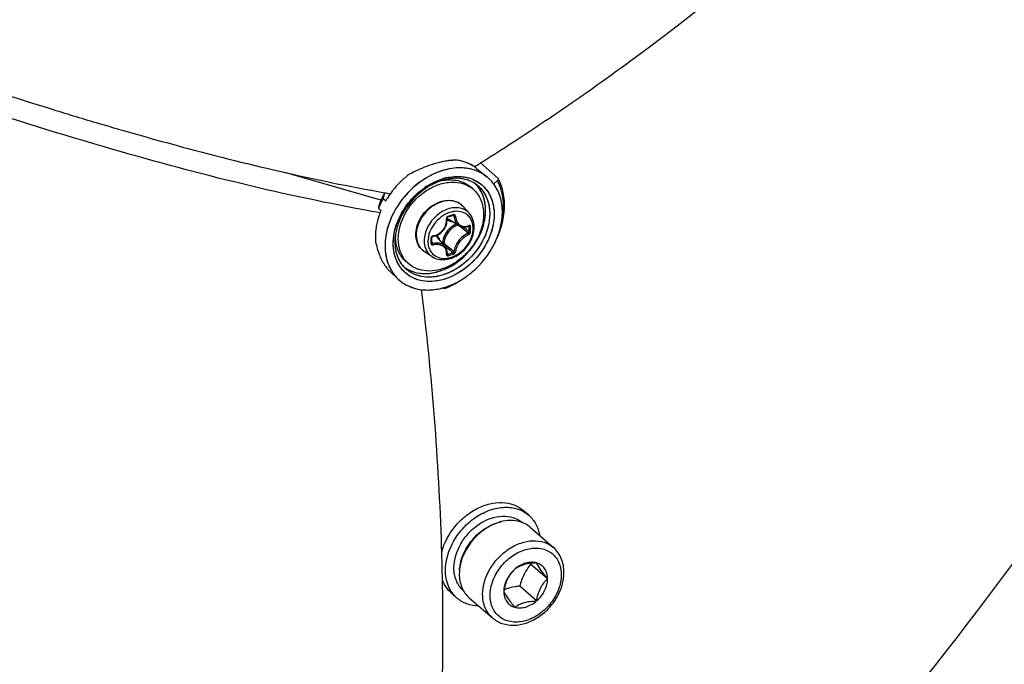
# Model space of a CAD drawing. Header units: millimetres. Extents: x 0 to 420, y 0 to 297.
# Tile 403 of 514: x 376 to 385, y 188 to 194. Entities that reach past the tile are written whole.
import ezdxf

# ---------------------------------------------------------------- set-up
doc = ezdxf.new("R2010")
doc.units = ezdxf.units.MM
doc.header["$LTSCALE"] = 23.1
doc.layers.get('0').update_dxf_attribs({"linetype": 'CONTINUOUS'})
doc.layers.add('02___PRT_ALL_AXES', color=7, linetype='CONTINUOUS')

msp = doc.modelspace()

# ---------------------------------------------------------------- linework, layer by layer
at = {"color": 7, "linetype": 'Continuous'}
for p, q in [((376.4558, 193.1376), (376.4886, 193.1273)), ((376.4886, 193.1273), (376.5575, 193.1059)), ((376.9768, 192.9788), (377.0049, 192.9706)), ((376.9768, 192.9788), (377.005, 192.9705)), ((380.4292, 192.5749), (380.437, 192.5798)), ((380.4292, 192.5748), (380.4371, 192.5797)), ((380.4755, 192.6037), (380.4873, 192.6112)), ((380.4755, 192.6037), (380.4873, 192.6112)), ((380.6456, 192.4705), (380.4873, 192.6112)), ((379.5771, 192.2708), (378.6992, 192.5242)), ((380.4489, 192.5607), (380.5442, 192.4846)), ((380.0011, 192.4011), (380.002, 192.4017)), ((380.0015, 192.3999), (380.0025, 192.4005)), ((380.1388, 192.4655), (380.1396, 192.4657)), ((380.4195, 192.37), (380.3945, 192.3917)), ((380.6065, 192.4195), (380.6404, 192.4489)), ((379.6072, 192.3274), (379.6038, 192.3135)), ((379.608, 192.3294), (379.6072, 192.3274)), ((379.6622, 192.3288), (379.6629, 192.3298)), ((379.6625, 192.3286), (379.6633, 192.3296)), ((379.5639, 192.2399), (379.5642, 192.2409)), ((379.5639, 192.2399), (379.5642, 192.2408)), ((379.5639, 192.2399), (379.5643, 192.2408)), ((379.597, 192.2851), (379.6206, 192.2641)), ((379.6206, 192.2641), (379.6211, 192.2651)), ((379.6206, 192.2641), (379.6212, 192.2651)), ((380.3844, 192.1501), (380.329, 192.2126)), ((379.5537, 192.1976), (379.5773, 192.1766)), ((380.1893, 192.1188), (380.2041, 192.1229)), ((380.2335, 192.1315), (380.2446, 192.1255)), ((380.2904, 192.0363), (380.1976, 192.0939)), ((380.3743, 192.0321), (380.3813, 192.0283)), ((380.3781, 192.0339), (380.3772, 192.0332)), ((380.3772, 192.0332), (380.3785, 192.0337)), ((380.3785, 192.0337), (380.379, 192.0337)), ((380.3308, 192.0239), (380.3331, 192.0219)), ((380.0411, 191.9092), (380.041, 191.9279)), ((380.041, 191.8806), (380.0411, 191.9041)), ((380.0411, 191.9041), (380.0411, 191.9092)), ((380.0411, 191.8875), (380.0504, 191.8751)), ((380.1626, 191.8475), (380.0926, 191.9308)), ((380.1396, 191.8802), (380.136, 191.8792)), ((380.1492, 191.8634), (380.1649, 191.8501)), ((380.1649, 191.8501), (380.1826, 191.8351)), ((380.043, 191.7559), (379.9732, 191.8017)), ((380.1804, 191.7793), (380.1814, 191.7784)), ((380.1812, 191.7863), (380.1872, 191.7781)), ((380.1812, 191.7863), (380.1839, 191.7826)), ((380.1814, 191.7784), (380.1823, 191.7779)), ((379.8303, 191.6897), (379.8053, 191.7113)), ((379.6598, 191.6202), (379.7348, 191.5499)), ((380.3208, 191.5499), (380.3236, 191.5517)), ((380.3208, 191.5499), (380.3236, 191.5517)), ((380.1412, 191.4704), (380.1479, 191.4648)), ((380.1499, 191.4729), (380.151, 191.4731)), ((380.1499, 191.4726), (380.151, 191.4729)), ((380.1549, 191.4639), (380.1536, 191.4631)), ((380.926, 189.3954), (380.876, 189.4387)), ((380.9387, 189.2853), (381.1519, 189.1006)), ((381.0987, 188.8154), (380.9437, 188.9496)), ((380.9987, 188.6133), (380.8437, 188.7476)), ((380.2714, 188.6395), (380.2214, 188.6828)), ((380.3822, 188.6427), (380.5955, 188.458))]:
    msp.add_line(p, q, dxfattribs=at)
for points in [[(380.1814, 192.0957), (380.1805, 192.1062), (380.1805, 192.1076), (380.1808, 192.1092), (380.1812, 192.1107), (380.1819, 192.1122), (380.1827, 192.1137), (380.1837, 192.115), (380.1849, 192.1162), (380.1861, 192.1172), (380.1874, 192.118), (380.1887, 192.1186), (380.1893, 192.1188)], [(380.2041, 192.1229), (380.213, 192.1254), (380.2218, 192.128), (380.2367, 192.1324)], [(380.2367, 192.1324), (380.2372, 192.1326), (380.2383, 192.1327), (380.2392, 192.1326), (380.24, 192.1324), (380.2403, 192.1323)], [(380.0518, 191.9393), (380.0614, 191.9412), (380.0741, 191.9447), (380.0865, 191.9493), (380.0985, 191.955), (380.11, 191.9618), (380.1209, 191.9695), (380.1311, 191.9782), (380.1406, 191.9876), (380.1492, 191.9979), (380.157, 192.0088), (380.1638, 192.0202), (380.1695, 192.0322), (380.1742, 192.0445), (380.1777, 192.0571), (380.1801, 192.0699), (380.1813, 192.0828), (380.1814, 192.0957)], [(380.2903, 192.0364), (380.2941, 192.0342), (380.3025, 192.0301), (380.3113, 192.027), (380.3206, 192.025), (380.3301, 192.0239)], [(380.3301, 192.0239), (380.3398, 192.0239), (380.3498, 192.025), (380.3597, 192.0271), (380.3697, 192.0302), (380.3772, 192.0332)], [(380.041, 191.9279), (380.041, 191.9287), (380.0413, 191.93), (380.0418, 191.9314), (380.0425, 191.9328), (380.0434, 191.9341), (380.0445, 191.9354), (380.0457, 191.9365), (380.047, 191.9374), (380.0484, 191.9382), (380.0499, 191.9388), (380.0514, 191.9392), (380.0518, 191.9393)], [(380.0417, 191.8782), (380.0413, 191.8787), (380.0411, 191.8794), (380.041, 191.8802), (380.041, 191.8806)], [(380.1759, 191.825), (380.1721, 191.8334), (380.1674, 191.8412), (380.1626, 191.8474)], [(380.1805, 191.7801), (380.1813, 191.7873), (380.1814, 191.7972), (380.1806, 191.8068), (380.1787, 191.8161), (380.1759, 191.825)], [(380.1805, 191.7792), (380.1805, 191.7792), (380.1805, 191.7791), (380.1805, 191.7792), (380.1805, 191.7796), (380.1805, 191.7801)]]:
    msp.add_lwpolyline(points, dxfattribs=at)
for centre, radius, start, end in [((387.0885, 227.0969), 35.585, 252.78602, 253.49148), ((380.4095, 191.4809), 1.1739, 109.95147, 112.76115), ((380.4095, 191.4809), 1.1739, 109.95385, 112.76383), ((380.3852, 191.5466), 1.1039, 109.20572, 109.93257), ((380.3844, 191.549), 1.1013, 109.2023, 109.93084), ((380.3571, 191.629), 1.0168, 106.14447, 109.2371), ((380.3568, 191.6301), 1.0157, 106.13989, 109.24116), ((380.3189, 191.7613), 0.8792, 102.73363, 106.14941), ((380.3186, 191.7623), 0.878, 102.72929, 106.14335), ((380.2997, 191.8441), 0.7941, 101.78577, 102.69445), ((380.3, 191.8424), 0.7958, 101.78386, 102.6906), ((380.2821, 191.9318), 0.7047, 97.87784, 101.84844), ((380.2642, 192.0621), 0.5732, 93.29106, 97.8868), ((380.2594, 192.1348), 0.5003, 91.97994, 93.21717), ((380.2592, 192.1371), 0.4979, 91.97149, 93.21432), ((380.2125, 192.2402), 0.4005, 73.65404, 79.71494), ((380.2186, 192.2612), 0.3786, 67.36395, 73.6521), ((380.2253, 192.2774), 0.3611, 60.85317, 67.34836), ((380.2305, 192.2869), 0.3503, 54.2142, 60.84189), ((380.2329, 192.2903), 0.3461, 51.36713, 54.19768), ((368.4398, 211.7859), 22.6454, 301.99143, 302.10594), ((380.3094, 191.8744), 0.7901, 127.21991, 131.06862), ((380.4981, 191.2832), 1.3906, 116.08177, 118.64554), ((380.4971, 191.2849), 1.3887, 116.07614, 118.64344), ((380.4809, 191.3175), 1.3522, 115.44298, 116.07045), ((380.4784, 191.323), 1.3462, 115.44374, 116.0741), ((380.4527, 191.378), 1.2855, 112.76233, 115.46321), ((380.4522, 191.3789), 1.2845, 112.75676, 115.45956), ((380.289, 191.9873), 0.5012, 102.31871, 106.12349), ((380.2882, 191.992), 0.4964, 102.35584, 103.39317), ((380.3273, 192.213), 0.3475, 49.43387, 51.39061), ((380.3273, 192.2131), 0.3474, 49.4293, 51.38417), ((380.328, 191.8539), 0.8179, 138.61797, 140.23014), ((380.3274, 191.8545), 0.817, 136.35992, 138.61857), ((380.3246, 191.8571), 0.8132, 134.84869, 136.35979), ((380.3222, 191.8596), 0.8098, 132.32515, 134.84893), ((380.3189, 191.8632), 0.8048, 131.05872, 132.32466), ((380.3487, 191.8496), 0.652, 122.83465, 124.53994), ((380.3491, 191.8487), 0.6529, 122.20852, 124.48306), ((380.2834, 191.9678), 0.505, 106.88277, 109.02171), ((380.2829, 191.9705), 0.5023, 107.31616, 109.07263), ((380.2783, 191.9852), 0.4869, 106.11325, 107.3134), ((380.2144, 192.0493), 0.4083, 100.97088, 101.44322), ((380.2803, 191.9778), 0.4945, 106.06173, 106.87823), ((380.2135, 192.0538), 0.4036, 99.98774, 100.97185), ((380.2936, 191.9712), 0.518, 106.11336, 107.38578), ((380.2926, 191.9739), 0.5151, 103.41042, 107.28797), ((380.2762, 191.9923), 0.4795, 105.11339, 106.11153), ((380.2785, 191.9841), 0.488, 105.11803, 106.06203), ((380.2734, 192.0028), 0.4686, 102.17524, 105.12114), ((380.2767, 191.9904), 0.4814, 104.29817, 105.11776), ((380.274, 192.0013), 0.4702, 102.20598, 104.30323), ((380.2683, 192.0277), 0.4432, 97.00366, 102.19859), ((380.2682, 192.0293), 0.4416, 97.02561, 102.2393), ((380.2645, 192.0575), 0.4132, 93.55162, 96.98518), ((380.264, 192.0622), 0.4084, 93.52504, 96.99907), ((380.2625, 192.0879), 0.3827, 87.98349, 93.5437), ((380.2627, 192.0886), 0.382, 88.00307, 93.57524), ((380.2633, 192.1127), 0.3579, 84.14986, 87.9618), ((380.2634, 192.1141), 0.3565, 84.14774, 87.97472), ((380.2658, 192.1366), 0.3339, 77.96087, 84.16946), ((380.27, 192.1567), 0.3133, 73.92367, 77.9326), ((380.2703, 192.1581), 0.3119, 73.90672, 77.93425), ((380.2742, 192.1716), 0.2979, 66.58429, 73.91867), ((380.2746, 192.1724), 0.297, 66.57997, 73.9364), ((380.2786, 192.182), 0.2865, 62.93987, 66.55519), ((380.2788, 192.1825), 0.286, 62.92836, 66.54971), ((380.2531, 192.1778), 0.2542, 49.1138, 56.51182), ((380.2842, 192.1928), 0.2744, 51.44966, 62.96675), ((380.2844, 192.193), 0.2742, 51.45353, 62.98167), ((380.2425, 192.2163), 0.2821, 45.66352, 46.1242), ((380.2418, 192.2155), 0.2832, 42.60205, 45.79799), ((380.2408, 192.2147), 0.2844, 41.99977, 42.60766), ((380.2409, 192.2147), 0.2844, 41.99938, 42.60345), ((380.6399, 192.4642), 0.00851, 28.56373, 48.41065), ((380.1414, 192.0101), 0.6217, 149.09967, 155.20959), ((380.1418, 192.0081), 0.6227, 149.15134, 155.05196), ((392.204, 189.2796), 12.9603, 166.462, 166.59096), ((382.4118, 208.1819), 16.0889, 259.97047, 260.16445), ((380.3152, 191.8632), 0.802, 146.16334, 147.89429), ((380.3151, 191.8632), 0.8019, 146.16314, 147.89427), ((380.3212, 191.8592), 0.8092, 144.52481, 146.16403), ((380.3235, 191.8575), 0.8121, 144.0632, 144.43583), ((380.3235, 191.8576), 0.812, 144.06334, 144.43584), ((380.3243, 191.8569), 0.8131, 142.38471, 144.06306), ((380.3242, 191.857), 0.813, 142.38463, 144.06321), ((380.3263, 191.8554), 0.8156, 140.22943, 142.38374), ((380.4218, 191.7728), 0.8235, 138.07399, 138.89063), ((380.4212, 191.7733), 0.8228, 137.53713, 138.16579), ((390.7663, 189.526), 11.5265, 166.38196, 166.59805), ((380.2378, 191.9129), 0.741, 154.90576, 157.4038), ((380.1143, 192.0209), 0.5924, 156.12264, 158.20873), ((380.1167, 192.0214), 0.5945, 157.76332, 158.33907), ((380.1228, 192.0189), 0.6011, 155.71507, 157.76076), ((380.2578, 191.9035), 0.7631, 151.48132, 154.90182), ((380.1237, 192.0168), 0.6027, 155.07809, 156.1259), ((380.128, 192.0166), 0.6068, 155.23242, 155.71755), ((380.2689, 191.8976), 0.7756, 151.23878, 151.48994), ((380.2685, 191.8978), 0.7752, 151.35823, 151.48997), ((380.2723, 191.8957), 0.7795, 150.03054, 151.35717), ((380.2726, 191.8955), 0.7799, 150.03073, 151.23795), ((380.3047, 191.8697), 0.7897, 147.89268, 149.9534), ((380.3046, 191.8698), 0.7895, 147.89266, 149.95336), ((380.3734, 191.8137), 0.6952, 138.04167, 152.84659), ((380.2138, 192.1105), 0.1539, 50.53518, 52.38989), ((380.214, 192.1107), 0.1537, 47.20358, 50.53486), ((380.2134, 192.1102), 0.1545, 41.53019, 47.1948), ((380.215, 191.9094), 0.6914, 161.51909, 163.13715), ((380.2372, 191.9018), 0.7149, 157.38804, 161.50705), ((380.3294, 191.837), 0.6454, 154.36202, 155.96776), ((380.3389, 191.8325), 0.6559, 154.23779, 155.06064), ((380.3325, 191.8356), 0.6488, 153.67762, 154.36295), ((380.3425, 191.8308), 0.6599, 153.69011, 154.23809), ((380.3354, 191.8342), 0.652, 153.18809, 153.67746), ((380.3449, 191.8296), 0.6626, 153.25566, 153.69019), ((380.3466, 191.8287), 0.6645, 152.96083, 153.25573), ((380.3387, 191.8325), 0.6558, 152.91998, 153.18831), ((380.317, 191.8488), 0.6183, 153.6767, 155.3413), ((380.3242, 191.8454), 0.6262, 153.70832, 155.32848), ((380.3328, 191.8411), 0.6358, 151.56353, 153.7075), ((380.3273, 191.8437), 0.6297, 151.52987, 153.67188), ((379.6593, 194.0583), 2.0045, 285.39308, 286.80749), ((380.2801, 191.9269), 0.2433, 109.07223, 109.22931), ((380.131, 191.9291), 0.605, 170.23256, 172.6699), ((380.1528, 191.9254), 0.6271, 167.85266, 170.23304), ((380.1722, 191.9212), 0.647, 165.78204, 167.85444), ((380.1947, 191.9154), 0.6702, 163.13116, 165.77749), ((380.3339, 191.8348), 0.6504, 155.06047, 155.97877), ((380.2449, 192.1702), 0.0898, 224.14979, 225.13489), ((380.2451, 192.1705), 0.0901, 225.16768, 238.19258), ((380.346, 191.8685), 0.202, 114.0645, 126.40526), ((372.1934, 182.4622), 12.5417, 49.56104, 49.72441), ((380.3357, 192.1366), 0.1071, 290.31697, 292.26307), ((380.3344, 192.1396), 0.1103, 292.2624, 294.07545), ((378.9161, 192.0046), 1.4654, 0.00233, 0.92882), ((378.9178, 192.0037), 1.4783, 0.0024, 0.92888), ((380.0688, 191.9345), 0.5425, 177.87154, 179.77367), ((380.0396, 191.9344), 0.5134, 179.74319, 184.87954), ((380.088, 191.9338), 0.5618, 174.88937, 177.86569), ((380.1095, 191.9319), 0.5833, 172.67115, 174.89249), ((380.1913, 191.8846), 0.4871, 171.30727, 173.56738), ((380.1896, 191.8846), 0.4855, 172.51311, 173.56987), ((380.1997, 191.8833), 0.4956, 170.96445, 172.51149), ((380.1078, 191.9389), 0.3976, 177.20878, 179.98882), ((380.1185, 191.9385), 0.4083, 176.80934, 177.21933), ((380.0572, 191.9235), 0.0216, 99.06376, 106.76369), ((380.0236, 191.8729), 0.0902, 40.02572, 53.88647), ((380.3598, 191.8506), 0.2113, 135.09832, 148.10442), ((372.9285, 183.3236), 11.4092, 49.26308, 49.56466), ((372.35, 182.5256), 12.4061, 49.65654, 49.94798), ((378.9647, 192.0046), 1.4168, 359.05537, 0.00295), ((378.9669, 192.0037), 1.4292, 359.05547, 0.00301), ((380.2658, 192.0369), 0.7521, 191.20864, 196.11879), ((377.8937, 191.8993), 2.1407, 0.00233, 0.64253), ((377.9738, 191.8993), 2.0607, 359.34524, 0.00194), ((380.0383, 191.8806), 0.00271, 351.60329, 359.32144), ((380.0083, 191.8725), 0.1114, 16.50857, 23.3442), ((387.8055, 200.9644), 11.8794, 229.89404, 230.16205), ((379.9247, 192.2153), 0.7688, 333.03735, 333.33657), ((379.9264, 192.2145), 0.767, 333.33655, 333.68263), ((379.9278, 192.2138), 0.7653, 333.33401, 333.67764), ((379.9338, 192.2108), 0.7587, 333.67556, 335.61099), ((379.9323, 192.2115), 0.7604, 333.68047, 335.47386), ((379.9415, 192.2073), 0.7502, 335.47519, 336.5901), ((379.942, 192.2071), 0.7497, 335.61261, 336.5918), ((380.1907, 192.0157), 0.674, 196.16327, 198.32333), ((380.1325, 191.9962), 0.6126, 198.30405, 201.59439), ((380.0791, 191.9753), 0.5553, 201.61106, 204.26789), ((387.2956, 200.2567), 11.0235, 229.81565, 230.16603), ((379.8124, 193.1652), 1.4368, 285.12112, 287.07727), ((379.813, 193.1633), 1.4495, 285.13021, 287.08635), ((386.8571, 199.8272), 10.3986, 230.16047, 230.51372), ((380.036, 191.9557), 0.5079, 204.2552, 207.72175), ((379.9927, 191.933), 0.459, 207.72626, 210.91767), ((379.9526, 191.9089), 0.4123, 210.90797, 214.67784), ((379.9196, 191.8861), 0.3721, 214.68889, 218.32618), ((379.9968, 191.8819), 0.2543, 221.70798, 229.09647), ((379.8932, 191.8652), 0.3384, 218.31702, 222.65213), ((379.8699, 191.8438), 0.3068, 222.65826, 226.7917), ((379.9578, 191.8876), 0.2831, 232.71269, 236.28952), ((379.9592, 191.8898), 0.2857, 236.28886, 238.55735), ((379.9592, 191.8898), 0.2856, 236.28857, 238.56261), ((379.9869, 192.0366), 0.5872, 282.31726, 286.1187), ((379.987, 192.0362), 0.5867, 282.3149, 286.12638), ((379.9826, 192.0521), 0.6032, 286.11084, 286.476), ((379.9822, 192.0537), 0.6048, 286.21005, 286.47318), ((379.9815, 192.0559), 0.6072, 286.47321, 286.78892), ((383.7011, 191.0723), 3.4798, 217.46975, 217.58992)]:
    msp.add_arc(centre, radius, start, end, dxfattribs=at)
for points, knots in [([(378.9757, 181.8709), (381.3571, 184.074), (385.6919, 188.9116), (389.8774, 195.8119), (392.3241, 201.6351), (394.0782, 207.3942), (394.6905, 211.8509), (394.7189, 214.7681)], [0, 0, 0, 0, 0.260218, 0.517594, 0.643305, 0.766, 1, 1, 1, 1]), ([(376.3864, 178.6276), (378.9724, 180.6185), (382.5671, 184.0162), (386.6173, 189.1506), (389.2512, 193.2623), (391.4281, 197.557), (393.6377, 203.3356), (394.5758, 207.869), (394.804, 210.8639)], [0, 0, 0, 0, 0.256713, 0.385748, 0.513858, 0.640132, 0.763745, 1, 1, 1, 1]), ([(395.384, 210.3616), (395.1558, 207.3667), (394.2177, 202.8333), (392.0081, 197.0548), (389.8312, 192.76), (387.1973, 188.6483), (383.1471, 183.5139), (379.5524, 180.1162), (376.9664, 178.1253)], [0, 0, 0, 0, 0.236255, 0.359868, 0.486142, 0.614252, 0.743287, 1, 1, 1, 1]), ([(377.0381, 177.9883), (378.7262, 179.2877), (381.9458, 182.1224), (386.1907, 186.9467), (389.7717, 192.241), (391.6735, 196.0355), (392.4809, 197.9697)], [0, 0, 0, 0, 0.250468, 0.502714, 0.753575, 1, 1, 1, 1]), ([(380.4873, 192.6112), (380.9708, 192.9149), (382.8316, 194.1845), (384.5065, 195.7319), (385.5903, 197.0172)], [0, 0, 0, 0, 0.253488, 1, 1, 1, 1]), ([(374.519, 193.7966), (374.6846, 193.7361), (375.3263, 193.5053), (375.9731, 193.2886), (376.4558, 193.1376)], [0, 0, 0, 0, 0.258467, 1, 1, 1, 1]), ([(379.5697, 192.1557), (378.7757, 192.2937), (377.0485, 192.7208), (375.363, 193.2818), (374.4524, 193.6143)], [0, 0, 0, 0, 0.45396, 1, 1, 1, 1]), ([(377.005, 192.9705), (377.2384, 192.9015), (378.0981, 192.6579), (378.9695, 192.4521), (379.6098, 192.3389)], [0, 0, 0, 0, 0.272308, 1, 1, 1, 1]), ([(380.4421, 192.5415), (380.3932, 192.5592), (380.2822, 192.5749), (380.1123, 192.5405), (379.9478, 192.4555), (379.8522, 192.371), (379.8091, 192.323)], [0, 0, 0, 0, 0.221447, 0.463667, 0.725746, 1, 1, 1, 1]), ([(380.4427, 192.5413), (380.3982, 192.5575), (380.2984, 192.5737), (380.1992, 192.5581), (380.1498, 192.5438)], [0, 0, 0, 0, 0.479541, 1, 1, 1, 1]), ([(380.4489, 192.5607), (380.4373, 192.57), (380.3876, 192.6048), (380.3289, 192.6261), (380.284, 192.6342)], [0, 0, 0, 0, 0.245968, 1, 1, 1, 1]), ([(380.1498, 192.5438), (380.119, 192.5349), (379.9934, 192.4876), (379.8829, 192.4038), (379.8143, 192.3288)], [0, 0, 0, 0, 0.239966, 1, 1, 1, 1]), ([(380.2879, 192.4875), (380.3372, 192.4862), (380.4348, 192.4654), (380.5515, 192.3701), (380.6124, 192.2281), (380.6134, 192.0631), (380.5586, 191.8942), (380.4248, 191.6922), (380.265, 191.5809), (380.15, 191.5476)], [0, 0, 0, 0, 0.11213, 0.218838, 0.329891, 0.452186, 0.586314, 0.727642, 1, 1, 1, 1]), ([(380.1819, 192.4769), (380.1907, 192.4788), (380.225, 192.4854), (380.2602, 192.4881), (380.2861, 192.4875)], [0, 0, 0, 0, 0.256535, 1, 1, 1, 1]), ([(380.1821, 192.477), (380.191, 192.4789), (380.2258, 192.4855), (380.2615, 192.4881), (380.2879, 192.4875)], [0, 0, 0, 0, 0.256278, 1, 1, 1, 1]), ([(380.2861, 192.4875), (380.3031, 192.4871), (380.3678, 192.4818), (380.4314, 192.4581), (380.471, 192.4311)], [0, 0, 0, 0, 0.261575, 1, 1, 1, 1]), ([(380.63, 191.9093), (380.6525, 191.9614), (380.6848, 192.0673), (380.6896, 192.2272), (380.6476, 192.3708), (380.588, 192.4473), (380.5533, 192.477)], [0, 0, 0, 0, 0.279045, 0.537595, 0.775402, 1, 1, 1, 1]), ([(380.63, 191.9093), (380.6526, 191.9614), (380.6848, 192.0673), (380.6896, 192.2273), (380.6476, 192.3708), (380.588, 192.4473), (380.5533, 192.477)], [0, 0, 0, 0, 0.279052, 0.537726, 0.775552, 1, 1, 1, 1]), ([(379.7352, 191.9174), (379.7352, 191.9979), (379.7737, 192.1229), (379.8712, 192.2595), (379.9671, 192.3466), (380.076, 192.4079), (380.1898, 192.4385), (380.2996, 192.435), (380.3655, 192.4083), (380.3934, 192.3899)], [0, 0, 0, 0, 0.254142, 0.391, 0.527564, 0.659013, 0.781772, 0.894694, 1, 1, 1, 1]), ([(380.1188, 192.4452), (380.0835, 192.4331), (379.943, 192.3669), (379.8296, 192.247), (379.7737, 192.1439)], [0, 0, 0, 0, 0.241241, 1, 1, 1, 1]), ([(380.1188, 192.4452), (380.0835, 192.433), (379.943, 192.3669), (379.8296, 192.247), (379.7737, 192.1439)], [0, 0, 0, 0, 0.241356, 1, 1, 1, 1]), ([(379.9952, 192.3974), (380.0066, 192.4048), (380.0521, 192.4321), (380.1012, 192.4537), (380.1388, 192.4655)], [0, 0, 0, 0, 0.256624, 1, 1, 1, 1]), ([(380.1, 191.6185), (380.1831, 191.6425), (380.3405, 191.7363), (380.4744, 191.9178), (380.5286, 192.0836), (380.5375, 192.2049), (380.5138, 192.3161), (380.4755, 192.3791), (380.4522, 192.405)], [0, 0, 0, 0, 0.260989, 0.532289, 0.661973, 0.783062, 0.894976, 1, 1, 1, 1]), ([(380.4552, 192.4074), (380.4836, 192.3847), (380.5331, 192.3259), (380.5709, 192.2137), (380.5719, 192.0873), (380.525, 191.9104), (380.3894, 191.7136), (380.2236, 191.6117), (380.1354, 191.5863)], [0, 0, 0, 0, 0.104524, 0.214592, 0.333967, 0.462949, 0.735941, 1, 1, 1, 1]), ([(380.1435, 192.4514), (380.1888, 192.4593), (380.2589, 192.4594), (380.3428, 192.4293), (380.3786, 192.4054), (380.3945, 192.3917)], [0, 0, 0, 0, 0.519582, 0.762838, 1, 1, 1, 1]), ([(380.4749, 191.9433), (380.495, 191.9839), (380.5254, 192.0669), (380.5385, 192.1942), (380.5162, 192.3115), (380.4765, 192.3779), (380.4522, 192.405)], [0, 0, 0, 0, 0.278014, 0.537515, 0.77657, 1, 1, 1, 1]), ([(380.4552, 192.4074), (380.4864, 192.3825), (380.5398, 192.3164), (380.5752, 192.1899), (380.5666, 192.0493), (380.5339, 191.9572), (380.5117, 191.9123)], [0, 0, 0, 0, 0.222971, 0.459982, 0.719377, 1, 1, 1, 1]), ([(380.471, 192.4311), (380.5072, 192.4063), (380.5709, 192.3375), (380.6155, 192.1997), (380.6089, 192.0446), (380.5734, 191.9428), (380.5488, 191.8931)], [0, 0, 0, 0, 0.223214, 0.459267, 0.718396, 1, 1, 1, 1]), ([(380.6244, 191.8976), (380.6706, 191.9907), (380.7283, 192.1839), (380.6913, 192.3875), (380.6474, 192.4682)], [0, 0, 0, 0, 0.530723, 1, 1, 1, 1]), ([(380.6474, 192.4682), (380.6497, 192.4639), (380.6469, 192.4552), (380.642, 192.4503), (380.6404, 192.4489)], [0, 0, 0, 0, 0.696412, 1, 1, 1, 1]), ([(380.6764, 192.0607), (380.6929, 192.128), (380.7063, 192.2621), (380.6702, 192.3936), (380.6404, 192.4489)], [0, 0, 0, 0, 0.524669, 1, 1, 1, 1]), ([(379.8082, 192.3221), (379.7623, 192.2708), (379.6846, 192.1588), (379.6173, 191.973), (379.6075, 191.7888), (379.6441, 191.6752), (379.6723, 191.6279)], [0, 0, 0, 0, 0.275019, 0.538051, 0.78006, 1, 1, 1, 1]), ([(379.8013, 192.3142), (379.7898, 192.3011), (379.746, 192.2475), (379.7089, 192.1884), (379.686, 192.142)], [0, 0, 0, 0, 0.252116, 1, 1, 1, 1]), ([(380.4195, 192.37), (380.4347, 192.3569), (380.4623, 192.3264), (380.5034, 192.2519), (380.5146, 192.1862), (380.5146, 192.1424)], [0, 0, 0, 0, 0.238021, 0.481682, 1, 1, 1, 1]), ([(380.3077, 192.2325), (380.2914, 192.245), (380.252, 192.2641), (380.1846, 192.2695), (380.1139, 192.2531), (380.0457, 192.2169), (379.9854, 192.164), (379.9237, 192.0799), (379.8993, 192.0023), (379.8993, 191.9522)], [0, 0, 0, 0, 0.104897, 0.216899, 0.338904, 0.47012, 0.607003, 0.744549, 1, 1, 1, 1]), ([(379.904, 192.0227), (379.9165, 192.0724), (379.9677, 192.166), (380.053, 192.23), (380.1004, 192.2495)], [0, 0, 0, 0, 0.499995, 1, 1, 1, 1]), ([(380.1004, 192.2495), (380.121, 192.258), (380.1629, 192.27), (380.2266, 192.2704), (380.2848, 192.2518), (380.3162, 192.227), (380.329, 192.2126)], [0, 0, 0, 0, 0.270574, 0.524505, 0.765155, 1, 1, 1, 1]), ([(379.686, 192.142), (379.6441, 192.0574), (379.5924, 191.8823), (379.6303, 191.6983), (379.6725, 191.6275)], [0, 0, 0, 0, 0.534142, 1, 1, 1, 1]), ([(380.5146, 192.1424), (380.5146, 192.0697), (380.4833, 191.9571), (380.4018, 191.8293), (380.3204, 191.744), (380.2258, 191.6779), (380.124, 191.6354), (380.0217, 191.6195), (379.9551, 191.6283), (379.9249, 191.6377)], [0, 0, 0, 0, 0.248664, 0.382511, 0.517375, 0.649237, 0.774657, 0.891563, 1, 1, 1, 1]), ([(380.3149, 192.1943), (380.2973, 192.1997), (380.2586, 192.2047), (380.199, 192.1953), (380.1398, 192.1704), (380.0664, 192.1189), (379.9964, 192.0304), (379.972, 191.9425), (379.972, 191.9002)], [0, 0, 0, 0, 0.108641, 0.225762, 0.35139, 0.483442, 0.751147, 1, 1, 1, 1]), ([(380.1999, 192.1567), (380.173, 192.1473), (380.1211, 192.1182), (380.0405, 192.0368), (380.0059, 191.9504), (380.0059, 191.8945)], [0, 0, 0, 0, 0.249772, 0.51087, 1, 1, 1, 1]), ([(380.1913, 192.1257), (380.1864, 192.1243), (380.1775, 192.1174), (380.1746, 192.1065), (380.1752, 192.1014)], [0, 0, 0, 0, 0.497141, 1, 1, 1, 1]), ([(380.1913, 192.1257), (380.1914, 192.1248), (380.1915, 192.1225), (380.1908, 192.1192), (380.1893, 192.1188)], [0, 0, 0, 0, 0.348, 1, 1, 1, 1]), ([(380.3338, 192.1562), (380.3141, 192.1648), (380.2682, 192.1734), (380.2229, 192.1646), (380.2006, 192.1569)], [0, 0, 0, 0, 0.4759, 1, 1, 1, 1]), ([(380.2389, 192.1394), (380.239, 192.1385), (380.2391, 192.1362), (380.2382, 192.1329), (380.2367, 192.1324)], [0, 0, 0, 0, 0.339767, 1, 1, 1, 1]), ([(380.258, 192.1253), (380.2577, 192.1298), (380.2545, 192.137), (380.2457, 192.1405), (380.2411, 192.1401), (380.2389, 192.1394)], [0, 0, 0, 0, 0.502703, 0.74499, 1, 1, 1, 1]), ([(380.2446, 192.1255), (380.2446, 192.1262), (380.244, 192.1289), (380.2421, 192.1313), (380.2403, 192.1323)], [0, 0, 0, 0, 0.264576, 1, 1, 1, 1]), ([(380.2446, 192.1255), (380.2456, 192.1072), (380.2532, 192.0726), (380.2767, 192.0449), (380.2903, 192.0364)], [0, 0, 0, 0, 0.531229, 1, 1, 1, 1]), ([(380.258, 192.1252), (380.2557, 192.1246), (380.2512, 192.1242), (380.2466, 192.1246), (380.2446, 192.1255)], [0, 0, 0, 0, 0.5364, 1, 1, 1, 1]), ([(380.258, 192.1253), (380.2588, 192.1129), (380.2631, 192.0891), (380.2794, 192.0582), (380.3046, 192.0368), (380.3253, 192.0311), (380.3356, 192.0304)], [0, 0, 0, 0, 0.279104, 0.533854, 0.769255, 1, 1, 1, 1]), ([(380.3844, 192.1501), (380.3753, 192.1603), (380.3539, 192.1786), (380.3283, 192.1902), (380.3149, 192.1943)], [0, 0, 0, 0, 0.49562, 1, 1, 1, 1]), ([(380.4188, 192.0138), (380.4188, 192.0294), (380.4153, 192.0598), (380.3985, 192.1015), (380.3709, 192.1352), (380.3467, 192.1505), (380.3338, 192.1562)], [0, 0, 0, 0, 0.267263, 0.518158, 0.759229, 1, 1, 1, 1]), ([(380.4287, 192.0249), (380.4287, 192.048), (380.4219, 192.0934), (380.3989, 192.1336), (380.3844, 192.1501)], [0, 0, 0, 0, 0.512429, 1, 1, 1, 1]), ([(379.7781, 191.629), (379.7528, 191.6564), (379.7109, 191.7233), (379.6745, 191.887), (379.704, 192.0192), (379.74, 192.0999)], [0, 0, 0, 0, 0.225414, 0.465484, 1, 1, 1, 1]), ([(380.15, 191.5476), (380.0778, 191.5268), (379.961, 191.5193), (379.8278, 191.5789), (379.7516, 191.6518), (379.703, 191.7482), (379.6775, 191.9025), (379.7063, 192.0244), (379.7398, 192.0996)], [0, 0, 0, 0, 0.252012, 0.367712, 0.481437, 0.598714, 0.723798, 1, 1, 1, 1]), ([(379.7551, 192.1068), (379.7496, 192.0946), (379.7295, 192.0468), (379.7156, 191.9963), (379.7098, 191.9582)], [0, 0, 0, 0, 0.257052, 1, 1, 1, 1]), ([(380.0537, 191.9448), (380.0715, 191.9477), (380.1065, 191.9608), (380.1482, 191.9979), (380.1738, 192.0472), (380.1773, 192.084), (380.1752, 192.1014)], [0, 0, 0, 0, 0.24849, 0.504031, 0.757203, 1, 1, 1, 1]), ([(380.2261, 192.0311), (380.2182, 192.0253), (380.1882, 191.9999), (380.165, 191.9665), (380.1536, 191.9395)], [0, 0, 0, 0, 0.251119, 1, 1, 1, 1]), ([(380.1752, 192.1013), (380.1766, 192.1018), (380.1788, 192.1025), (380.1807, 192.1046), (380.1806, 192.1055)], [0, 0, 0, 0, 0.63264, 1, 1, 1, 1]), ([(380.1813, 192.0938), (380.1845, 192.0914), (380.1986, 192.0824), (380.2148, 192.0772), (380.2272, 192.0754)], [0, 0, 0, 0, 0.245283, 1, 1, 1, 1]), ([(380.2776, 192.0443), (380.2715, 192.042), (380.2468, 192.0308), (380.2246, 192.0142), (380.2101, 191.9997)], [0, 0, 0, 0, 0.242416, 1, 1, 1, 1]), ([(380.3356, 192.0304), (380.3386, 192.0302), (380.3513, 192.0301), (380.3639, 192.0329), (380.3728, 192.0362)], [0, 0, 0, 0, 0.242499, 1, 1, 1, 1]), ([(380.3794, 192.0389), (380.3795, 192.0383), (380.3795, 192.0366), (380.3789, 192.0347), (380.3781, 192.0339)], [0, 0, 0, 0, 0.296838, 1, 1, 1, 1]), ([(380.3813, 192.0283), (380.3813, 192.0289), (380.3813, 192.0309), (380.3802, 192.033), (380.3789, 192.0337)], [0, 0, 0, 0, 0.295427, 1, 1, 1, 1]), ([(380.3959, 192.0277), (380.3958, 192.0317), (380.3935, 192.0384), (380.3854, 192.0408), (380.3814, 192.0397), (380.3794, 192.0389)], [0, 0, 0, 0, 0.500392, 0.734456, 1, 1, 1, 1]), ([(380.3959, 192.0277), (380.3935, 192.0267), (380.3885, 192.0261), (380.3833, 192.027), (380.3813, 192.0283)], [0, 0, 0, 0, 0.520163, 1, 1, 1, 1]), ([(379.7072, 191.939), (379.701, 191.8841), (379.7068, 191.7767), (379.7627, 191.6825), (379.7984, 191.649)], [0, 0, 0, 0, 0.529981, 1, 1, 1, 1]), ([(379.7072, 191.9391), (379.7022, 191.8946), (379.7043, 191.8078), (379.7375, 191.7265), (379.7604, 191.6933)], [0, 0, 0, 0, 0.525746, 1, 1, 1, 1]), ([(379.8053, 191.7114), (379.7901, 191.7245), (379.7624, 191.755), (379.7214, 191.8295), (379.7102, 191.8952), (379.7102, 191.939)], [0, 0, 0, 0, 0.238021, 0.481682, 1, 1, 1, 1]), ([(379.8956, 191.9579), (379.8956, 191.9632), (379.8964, 191.985), (379.8999, 192.0067), (379.904, 192.0227)], [0, 0, 0, 0, 0.244438, 1, 1, 1, 1]), ([(379.9732, 191.8017), (379.961, 191.8097), (379.9386, 191.8293), (379.905, 191.88), (379.8956, 191.927), (379.8956, 191.9579)], [0, 0, 0, 0, 0.241984, 0.486768, 1, 1, 1, 1]), ([(379.8993, 191.9522), (379.8993, 191.9222), (379.9081, 191.8768), (379.9403, 191.828), (379.9616, 191.8093), (379.9732, 191.8017)], [0, 0, 0, 0, 0.517982, 0.760912, 1, 1, 1, 1]), ([(379.9292, 191.6043), (380.0337, 191.5896), (380.2079, 191.6432), (380.3792, 191.7896), (380.4484, 191.8896), (380.4749, 191.9433)], [0, 0, 0, 0, 0.468934, 0.733843, 1, 1, 1, 1]), ([(380.0298, 191.805), (380.0402, 191.7882), (380.0692, 191.7584), (380.1293, 191.7369), (380.197, 191.74), (380.2651, 191.7659), (380.3273, 191.8114), (380.3922, 191.8891), (380.4188, 191.9649), (380.4188, 192.0138)], [0, 0, 0, 0, 0.105488, 0.213714, 0.331476, 0.460622, 0.598286, 0.738716, 1, 1, 1, 1]), ([(380.0509, 191.9442), (380.0463, 191.9428), (380.0381, 191.9373), (380.0343, 191.9278), (380.0343, 191.9233)], [0, 0, 0, 0, 0.515676, 1, 1, 1, 1]), ([(380.043, 191.7559), (380.0601, 191.7446), (380.0999, 191.7283), (380.1655, 191.7256), (380.2323, 191.7429), (380.2954, 191.7778), (380.3505, 191.8275), (380.4068, 191.906), (380.4287, 191.9782), (380.4287, 192.0249)], [0, 0, 0, 0, 0.11076, 0.226584, 0.349536, 0.479279, 0.613227, 0.747471, 1, 1, 1, 1]), ([(380.0537, 191.9448), (380.0537, 191.9435), (380.0537, 191.9416), (380.0525, 191.9394), (380.0518, 191.9393)], [0, 0, 0, 0, 0.650306, 1, 1, 1, 1]), ([(380.1106, 191.9166), (380.1092, 191.9198), (380.1033, 191.932), (380.0948, 191.9429), (380.0875, 191.9498)], [0, 0, 0, 0, 0.255247, 1, 1, 1, 1]), ([(380.1536, 191.9395), (380.1516, 191.9346), (380.1445, 191.9155), (380.1404, 191.8953), (380.1396, 191.8802)], [0, 0, 0, 0, 0.258896, 1, 1, 1, 1]), ([(380.1804, 191.9622), (380.1763, 191.9556), (380.1622, 191.9297), (380.1538, 191.9002), (380.1527, 191.8784)], [0, 0, 0, 0, 0.261592, 1, 1, 1, 1]), ([(380.374, 191.9685), (380.3574, 191.9624), (380.3247, 191.9431), (380.2846, 191.9025), (380.2556, 191.8544), (380.2457, 191.8187), (380.2446, 191.8018)], [0, 0, 0, 0, 0.24174, 0.507568, 0.769195, 1, 1, 1, 1]), ([(380.3794, 191.956), (380.3639, 191.9501), (380.3334, 191.9318), (380.2959, 191.8937), (380.2686, 191.8486), (380.2592, 191.8153), (380.258, 191.7995)], [0, 0, 0, 0, 0.241461, 0.507728, 0.769702, 1, 1, 1, 1]), ([(380.374, 191.9685), (380.3751, 191.969), (380.3792, 191.972), (380.3815, 191.9774), (380.3813, 191.9812)], [0, 0, 0, 0, 0.233629, 1, 1, 1, 1]), ([(380.3794, 191.956), (380.3797, 191.9596), (380.378, 191.9644), (380.3749, 191.9679), (380.374, 191.9685)], [0, 0, 0, 0, 0.766459, 1, 1, 1, 1]), ([(380.3794, 191.956), (380.3817, 191.9569), (380.3902, 191.9623), (380.3958, 191.9725), (380.3959, 191.9802)], [0, 0, 0, 0, 0.2401, 1, 1, 1, 1]), ([(380.3959, 191.9802), (380.3935, 191.9791), (380.3884, 191.9786), (380.3833, 191.9798), (380.3813, 191.9812)], [0, 0, 0, 0, 0.516682, 1, 1, 1, 1]), ([(379.807, 191.7127), (379.7834, 191.7391), (379.746, 191.8049), (379.7352, 191.8792), (379.7352, 191.9174)], [0, 0, 0, 0, 0.481107, 1, 1, 1, 1]), ([(380.5117, 191.9123), (380.4836, 191.8554), (380.41, 191.7501), (380.264, 191.6322), (380.0991, 191.5665), (379.9836, 191.5657), (379.9322, 191.578)], [0, 0, 0, 0, 0.26667, 0.531069, 0.77803, 1, 1, 1, 1]), ([(380.5488, 191.8931), (380.5191, 191.8331), (380.4415, 191.7219), (380.2876, 191.5971), (380.1136, 191.5272), (379.9916, 191.5257), (379.9372, 191.5383)], [0, 0, 0, 0, 0.266466, 0.530776, 0.777819, 1, 1, 1, 1]), ([(379.972, 191.9002), (379.972, 191.8929), (379.9733, 191.8651), (379.9804, 191.8373), (379.9892, 191.8186)], [0, 0, 0, 0, 0.261199, 1, 1, 1, 1]), ([(380.0059, 191.8945), (380.0059, 191.8784), (380.0095, 191.847), (380.0218, 191.8178), (380.0298, 191.805)], [0, 0, 0, 0, 0.516185, 1, 1, 1, 1]), ([(380.0343, 191.9233), (380.0352, 191.9235), (380.0378, 191.9241), (380.041, 191.9261), (380.041, 191.9279)], [0, 0, 0, 0, 0.335626, 1, 1, 1, 1]), ([(380.0343, 191.8758), (380.0352, 191.8759), (380.0377, 191.8765), (380.0407, 191.8784), (380.041, 191.8802)], [0, 0, 0, 0, 0.321323, 1, 1, 1, 1]), ([(380.0343, 191.8758), (380.0343, 191.8736), (380.0352, 191.8691), (380.0413, 191.8619), (380.0492, 191.861), (380.0537, 191.862)], [0, 0, 0, 0, 0.245151, 0.483798, 1, 1, 1, 1]), ([(380.0417, 191.8782), (380.0426, 191.877), (380.0454, 191.875), (380.0487, 191.8748), (380.0504, 191.8751)], [0, 0, 0, 0, 0.481798, 1, 1, 1, 1]), ([(380.1626, 191.8475), (380.1568, 191.8543), (380.1421, 191.8665), (380.1146, 191.8771), (380.0831, 191.8803), (380.0613, 191.8775), (380.0504, 191.8751)], [0, 0, 0, 0, 0.222882, 0.461558, 0.720944, 1, 1, 1, 1]), ([(380.0537, 191.862), (380.0537, 191.8644), (380.0529, 191.8689), (380.0515, 191.8733), (380.0504, 191.8751)], [0, 0, 0, 0, 0.526671, 1, 1, 1, 1]), ([(380.166, 191.8265), (380.1613, 191.8344), (380.148, 191.849), (380.1205, 191.8623), (380.088, 191.867), (380.0653, 191.8645), (380.0537, 191.862)], [0, 0, 0, 0, 0.221381, 0.457911, 0.717649, 1, 1, 1, 1]), ([(380.1396, 191.8803), (380.1419, 191.8808), (380.1465, 191.8809), (380.151, 191.8796), (380.1527, 191.8784)], [0, 0, 0, 0, 0.526419, 1, 1, 1, 1]), ([(380.1396, 191.8803), (380.1396, 191.8797), (380.1398, 191.8773), (380.1403, 191.875), (380.1409, 191.8733)], [0, 0, 0, 0, 0.234277, 1, 1, 1, 1]), ([(380.1452, 191.8682), (380.1481, 191.8697), (380.1513, 191.8732), (380.1526, 191.8774), (380.1527, 191.8784)], [0, 0, 0, 0, 0.762591, 1, 1, 1, 1]), ([(380.3236, 191.5517), (380.3539, 191.5708), (380.4702, 191.6563), (380.5632, 191.7735), (380.6118, 191.8703)], [0, 0, 0, 0, 0.248589, 1, 1, 1, 1]), ([(379.9892, 191.8186), (379.9951, 191.8059), (380.0102, 191.7821), (380.0315, 191.7634), (380.043, 191.7559)], [0, 0, 0, 0, 0.504391, 1, 1, 1, 1]), ([(380.1752, 191.7756), (380.1764, 191.7845), (380.1764, 191.8023), (380.1703, 191.8192), (380.166, 191.8265)], [0, 0, 0, 0, 0.513521, 1, 1, 1, 1]), ([(380.1752, 191.7756), (380.1749, 191.7737), (380.1751, 191.7697), (380.1802, 191.763), (380.1874, 191.763), (380.1913, 191.7641)], [0, 0, 0, 0, 0.250198, 0.477776, 1, 1, 1, 1]), ([(380.1752, 191.7756), (380.1759, 191.7758), (380.1781, 191.7765), (380.1803, 191.7784), (380.1805, 191.7801)], [0, 0, 0, 0, 0.303916, 1, 1, 1, 1]), ([(380.1823, 191.7779), (380.1826, 191.7778), (380.1842, 191.7774), (380.1859, 191.7777), (380.1872, 191.7781)], [0, 0, 0, 0, 0.220787, 1, 1, 1, 1]), ([(380.1913, 191.7641), (380.1916, 191.7666), (380.1908, 191.7716), (380.1888, 191.7763), (380.1872, 191.7781)], [0, 0, 0, 0, 0.510568, 1, 1, 1, 1]), ([(380.2343, 191.7917), (380.2356, 191.792), (380.2401, 191.7939), (380.2442, 191.7982), (380.2446, 191.8018)], [0, 0, 0, 0, 0.265099, 1, 1, 1, 1]), ([(380.2389, 191.7778), (380.2392, 191.7803), (380.2383, 191.7854), (380.236, 191.79), (380.2343, 191.7917)], [0, 0, 0, 0, 0.50766, 1, 1, 1, 1]), ([(380.2389, 191.7778), (380.2413, 191.7785), (380.2502, 191.7829), (380.2575, 191.7922), (380.258, 191.7995)], [0, 0, 0, 0, 0.257299, 1, 1, 1, 1]), ([(380.258, 191.7995), (380.2547, 191.7984), (380.2494, 191.7986), (380.2454, 191.8011), (380.2446, 191.8018)], [0, 0, 0, 0, 0.768189, 1, 1, 1, 1]), ([(379.9249, 191.6377), (379.9161, 191.6404), (379.8821, 191.6527), (379.8506, 191.6721), (379.8303, 191.6897)], [0, 0, 0, 0, 0.254749, 1, 1, 1, 1]), ([(379.9372, 191.5383), (379.9217, 191.5419), (379.8628, 191.5598), (379.8092, 191.5955), (379.7781, 191.629)], [0, 0, 0, 0, 0.257232, 1, 1, 1, 1]), ([(379.9322, 191.578), (379.9195, 191.581), (379.8709, 191.5958), (379.826, 191.6231), (379.7985, 191.649)], [0, 0, 0, 0, 0.256609, 1, 1, 1, 1]), ([(380.1354, 191.5863), (380.0755, 191.569), (379.953, 191.5567), (379.8393, 191.6107), (379.7985, 191.649)], [0, 0, 0, 0, 0.526815, 1, 1, 1, 1]), ([(379.8102, 191.6461), (379.819, 191.6407), (379.8562, 191.6206), (379.8976, 191.6087), (379.9292, 191.6043)], [0, 0, 0, 0, 0.245087, 1, 1, 1, 1]), ([(379.9292, 191.6043), (379.9428, 191.6024), (380.0001, 191.5978), (380.0581, 191.6064), (380.1, 191.6185)], [0, 0, 0, 0, 0.239792, 1, 1, 1, 1]), ([(379.7347, 191.5499), (379.7629, 191.5235), (379.83, 191.479), (379.9076, 191.4586), (379.9476, 191.4539)], [0, 0, 0, 0, 0.490169, 1, 1, 1, 1]), ([(379.7347, 191.5499), (379.781, 191.5065), (379.9062, 191.4429), (380.0441, 191.4482), (380.1122, 191.463)], [0, 0, 0, 0, 0.476476, 1, 1, 1, 1]), ([(380.1536, 191.4631), (380.168, 191.4685), (380.2262, 191.4923), (380.2814, 191.5234), (380.3208, 191.55)], [0, 0, 0, 0, 0.244932, 1, 1, 1, 1]), ([(380.1537, 191.4737), (380.168, 191.4779), (380.2262, 191.4975), (380.2815, 191.5253), (380.3208, 191.5499)], [0, 0, 0, 0, 0.243446, 1, 1, 1, 1]), ([(379.9476, 191.4539), (379.9608, 191.4523), (380.0158, 191.4483), (380.0714, 191.4541), (380.1122, 191.463)], [0, 0, 0, 0, 0.241974, 1, 1, 1, 1]), ([(380.1434, 188.3639), (380.1434, 188.6129), (380.126, 189.6454), (380.0425, 190.6763), (379.9483, 191.4541)], [0, 0, 0, 0, 0.241202, 1, 1, 1, 1]), ([(380.1324, 189.0597), (380.1545, 189.1434), (380.2189, 189.2637), (380.3425, 189.3878), (380.451, 189.4597), (380.5667, 189.5038), (380.6822, 189.5168), (380.7894, 189.4967), (380.8505, 189.4608), (380.876, 189.4387)], [0, 0, 0, 0, 0.26825, 0.406172, 0.540516, 0.667761, 0.78598, 0.895642, 1, 1, 1, 1]), ([(380.1657, 188.8925), (380.1657, 188.9859), (380.2122, 189.1308), (380.3287, 189.2862), (380.4423, 189.3832), (380.5701, 189.4479), (380.7018, 189.4747), (380.8262, 189.4597), (380.8972, 189.4204), (380.926, 189.3954)], [0, 0, 0, 0, 0.256473, 0.394543, 0.531644, 0.662632, 0.784011, 0.89531, 1, 1, 1, 1]), ([(380.2436, 188.915), (380.2436, 188.9914), (380.2816, 189.11), (380.3768, 189.2373), (380.4697, 189.3168), (380.5742, 189.37), (380.6819, 189.3923), (380.7839, 189.3805), (380.8422, 189.3487), (380.8659, 189.3284)], [0, 0, 0, 0, 0.256356, 0.394367, 0.531444, 0.662461, 0.783913, 0.895292, 1, 1, 1, 1]), ([(380.5889, 189.3069), (380.5962, 189.3103), (380.6252, 189.3227), (380.6556, 189.3319), (380.6787, 189.3366)], [0, 0, 0, 0, 0.256199, 1, 1, 1, 1]), ([(380.9387, 189.2853), (380.9178, 189.3033), (380.8683, 189.3329), (380.7815, 189.3509), (380.6876, 189.343), (380.6262, 189.3219), (380.5961, 189.3078)], [0, 0, 0, 0, 0.228261, 0.467318, 0.724071, 1, 1, 1, 1]), ([(380.926, 189.3954), (380.9523, 189.3726), (380.9978, 189.3151), (381.0202, 189.2456), (381.0262, 189.2095)], [0, 0, 0, 0, 0.486901, 1, 1, 1, 1]), ([(380.3107, 188.9854), (380.3311, 189.0548), (380.405, 189.1848), (380.5231, 189.2766), (380.5889, 189.3069)], [0, 0, 0, 0, 0.499962, 1, 1, 1, 1]), ([(380.5961, 189.3078), (380.5289, 189.2765), (380.4083, 189.1823), (380.3323, 189.0495), (380.3109, 188.9785)], [0, 0, 0, 0, 0.500005, 1, 1, 1, 1]), ([(380.5056, 188.6731), (380.5056, 188.7524), (380.5452, 188.8756), (380.6442, 189.0077), (380.7408, 189.0901), (380.8494, 189.1452), (380.9613, 189.1679), (381.0671, 189.1552), (381.1274, 189.1218), (381.1519, 189.1006)], [0, 0, 0, 0, 0.256473, 0.394543, 0.531643, 0.662632, 0.784011, 0.89531, 1, 1, 1, 1]), ([(380.5739, 188.6639), (380.5739, 188.7085), (380.593, 188.8014), (380.6639, 188.9257), (380.7682, 189.0262), (380.8918, 189.0887), (381.0013, 189.101), (381.0793, 189.0822), (381.1296, 189.0557), (381.1708, 189.0173), (381.2121, 188.9515), (381.2234, 188.8913), (381.2234, 188.8514)], [0, 0, 0, 0, 0.129668, 0.269359, 0.410763, 0.544839, 0.665836, 0.721902, 0.775957, 0.829435, 0.883905, 1, 1, 1, 1]), ([(381.2484, 188.8731), (381.2484, 188.9163), (381.2369, 188.9817), (381.1956, 189.0562), (381.1674, 189.0871), (381.1519, 189.1006)], [0, 0, 0, 0, 0.511244, 0.757317, 1, 1, 1, 1]), ([(380.3109, 188.9785), (380.3079, 188.9684), (380.2974, 188.929), (380.2924, 188.888), (380.2924, 188.8577)], [0, 0, 0, 0, 0.258006, 1, 1, 1, 1]), ([(380.2945, 188.897), (380.295, 188.9043), (380.2979, 188.9341), (380.3043, 188.9636), (380.3107, 188.9854)], [0, 0, 0, 0, 0.244395, 1, 1, 1, 1]), ([(380.2714, 188.6395), (380.2545, 188.6541), (380.2237, 188.688), (380.1782, 188.7708), (380.1657, 188.8438), (380.1657, 188.8925)], [0, 0, 0, 0, 0.238021, 0.481682, 1, 1, 1, 1]), ([(380.329, 188.7087), (380.3153, 188.7207), (380.2905, 188.7484), (380.2537, 188.816), (380.2436, 188.8754), (380.2436, 188.915)], [0, 0, 0, 0, 0.237987, 0.481694, 1, 1, 1, 1]), ([(380.7987, 188.902), (380.786, 188.8898), (380.7612, 188.8626), (380.7204, 188.7974), (380.7053, 188.7392), (380.6987, 188.6999)], [0, 0, 0, 0, 0.230581, 0.47882, 1, 1, 1, 1]), ([(380.7987, 188.902), (380.7686, 188.8759), (380.7198, 188.814), (380.6987, 188.7369), (380.6987, 188.6999)], [0, 0, 0, 0, 0.51821, 1, 1, 1, 1]), ([(380.9987, 188.9597), (380.9831, 188.9642), (380.9491, 188.9681), (380.8969, 188.9594), (380.8451, 188.9372), (380.8135, 188.9149), (380.7987, 188.902)], [0, 0, 0, 0, 0.224948, 0.467386, 0.727185, 1, 1, 1, 1]), ([(380.9987, 188.9597), (380.9788, 188.9591), (380.9399, 188.9567), (380.8848, 188.9465), (380.8372, 188.928), (380.8104, 188.9109), (380.7987, 188.902)], [0, 0, 0, 0, 0.28232, 0.551495, 0.791281, 1, 1, 1, 1]), ([(380.9437, 188.9496), (380.9212, 188.9205), (380.8799, 188.8565), (380.8544, 188.7848), (380.8437, 188.7476)], [0, 0, 0, 0, 0.486957, 1, 1, 1, 1]), ([(381.0987, 188.8154), (381.0761, 188.8433), (381.0396, 188.8891), (381.008, 188.939), (380.9987, 188.9597)], [0, 0, 0, 0, 0.612491, 1, 1, 1, 1]), ([(381.0987, 188.8154), (381.0987, 188.8321), (381.0946, 188.8648), (381.0744, 188.9087), (381.0415, 188.9423), (381.0134, 188.9555), (380.9987, 188.9597)], [0, 0, 0, 0, 0.266795, 0.515912, 0.756237, 1, 1, 1, 1]), ([(380.2214, 188.6828), (380.203, 188.6987), (380.1698, 188.7361), (380.1471, 188.7805), (380.1384, 188.8039)], [0, 0, 0, 0, 0.493136, 1, 1, 1, 1]), ([(380.2924, 188.8577), (380.2924, 188.8164), (380.303, 188.7543), (380.3417, 188.6839), (380.3679, 188.6552), (380.3822, 188.6427)], [0, 0, 0, 0, 0.518318, 0.761979, 1, 1, 1, 1]), ([(381.2234, 188.8514), (381.2234, 188.8068), (381.2044, 188.7139), (381.1335, 188.5896), (381.0292, 188.4892), (380.9056, 188.4266), (380.796, 188.4143), (380.7181, 188.4331), (380.6678, 188.4596), (380.6265, 188.498), (380.5852, 188.5638), (380.5739, 188.624), (380.5739, 188.6639)], [0, 0, 0, 0, 0.129668, 0.269359, 0.410763, 0.544839, 0.665836, 0.721902, 0.775957, 0.829435, 0.883905, 1, 1, 1, 1]), ([(380.5955, 188.458), (380.6215, 188.4355), (380.6844, 188.4001), (380.7935, 188.3854), (380.907, 188.407), (381.0155, 188.4607), (381.1112, 188.5411), (381.1868, 188.6417), (381.236, 188.7542), (381.2484, 188.8342), (381.2484, 188.8731)], [0, 0, 0, 0, 0.110355, 0.224909, 0.346504, 0.475444, 0.609358, 0.744151, 0.875428, 1, 1, 1, 1]), ([(380.9987, 188.6133), (381.0053, 188.6526), (381.0204, 188.7108), (381.0612, 188.776), (381.086, 188.8032), (381.0987, 188.8154)], [0, 0, 0, 0, 0.52118, 0.769419, 1, 1, 1, 1]), ([(380.9987, 188.6133), (381.0288, 188.6394), (381.0775, 188.7014), (381.0987, 188.7784), (381.0987, 188.8154)], [0, 0, 0, 0, 0.51821, 1, 1, 1, 1]), ([(380.6987, 188.6999), (380.708, 188.6792), (380.7396, 188.6293), (380.7761, 188.5835), (380.7987, 188.5556)], [0, 0, 0, 0, 0.387509, 1, 1, 1, 1]), ([(380.6987, 188.6999), (380.6987, 188.6832), (380.7028, 188.6505), (380.7229, 188.6066), (380.7558, 188.5731), (380.784, 188.5598), (380.7987, 188.5556)], [0, 0, 0, 0, 0.266795, 0.515912, 0.756237, 1, 1, 1, 1]), ([(380.8437, 188.7476), (380.8311, 188.746), (380.7829, 188.7392), (380.7351, 188.7279), (380.7014, 188.7155)], [0, 0, 0, 0, 0.261215, 1, 1, 1, 1]), ([(380.4695, 188.5669), (380.4329, 188.5677), (380.361, 188.58), (380.2976, 188.6167), (380.2714, 188.6395)], [0, 0, 0, 0, 0.51308, 1, 1, 1, 1]), ([(380.5955, 188.458), (380.5811, 188.4705), (380.555, 188.4993), (380.5162, 188.5696), (380.5056, 188.6317), (380.5056, 188.6731)], [0, 0, 0, 0, 0.238021, 0.481682, 1, 1, 1, 1]), ([(380.7987, 188.5556), (380.8143, 188.5511), (380.8483, 188.5472), (380.9005, 188.5559), (380.9523, 188.5781), (380.9838, 188.6005), (380.9987, 188.6133)], [0, 0, 0, 0, 0.224948, 0.467386, 0.727185, 1, 1, 1, 1]), ([(380.7987, 188.5556), (380.8104, 188.5645), (380.8372, 188.5816), (380.8848, 188.6), (380.9399, 188.6102), (380.9788, 188.6127), (380.9987, 188.6133)], [0, 0, 0, 0, 0.208719, 0.448505, 0.71768, 1, 1, 1, 1]), ([(379.9305, 185.4987), (379.9666, 185.7221), (380.0968, 186.6717), (380.1434, 187.6318), (380.1434, 188.3639)], [0, 0, 0, 0, 0.236061, 1, 1, 1, 1])]:
    msp.add_open_spline(points, degree=3, knots=knots, dxfattribs=at)
for points in [[(380.2313, 192.6343), (380.216, 192.6334), (380.2007, 192.6319), (380.1856, 192.6298)], [(380.284, 192.6342), (380.2701, 192.6351), (380.2561, 192.6353), (380.2421, 192.6348)], [(380.284, 192.6342), (380.2701, 192.6351), (380.2561, 192.6353), (380.2421, 192.6348)], [(380.5442, 192.4846), (380.5137, 192.5089), (380.4787, 192.5282), (380.4421, 192.5415)], [(379.8565, 192.2785), (379.8929, 192.3192), (379.9344, 192.3559), (379.9794, 192.3869)], [(379.8573, 192.2795), (379.8935, 192.3197), (379.9345, 192.356), (379.979, 192.3866)], [(379.7548, 192.1308), (379.7821, 192.1844), (379.8171, 192.2347), (379.8573, 192.2795)], [(379.7604, 191.6933), (379.7715, 191.6773), (379.7843, 191.6623), (379.7984, 191.649)], [(379.6723, 191.6279), (379.6893, 191.5993), (379.7104, 191.5727), (379.7347, 191.5499)], [(379.6725, 191.6275), (379.6895, 191.599), (379.7105, 191.5726), (379.7347, 191.5499)], [(380.1536, 191.4631), (380.1517, 191.4624), (380.1494, 191.4635), (380.1479, 191.4648)], [(380.1578, 191.4736), (380.1578, 191.4702), (380.1574, 191.4661), (380.1549, 191.4639)]]:
    msp.add_open_spline(points, degree=3, dxfattribs=at)
at = {"layer": '02___PRT_ALL_AXES', "color": 7, "linetype": 'Continuous'}
msp.add_open_spline([(392.6269, 197.9084), (391.0072, 193.9955), (386.6342, 186.5576), (380.5409, 180.458), (377.1427, 177.8521)], degree=3, knots=[0, 0, 0, 0, 0.497213, 1, 1, 1, 1], dxfattribs=at)

doc.saveas('drawing.dxf')
